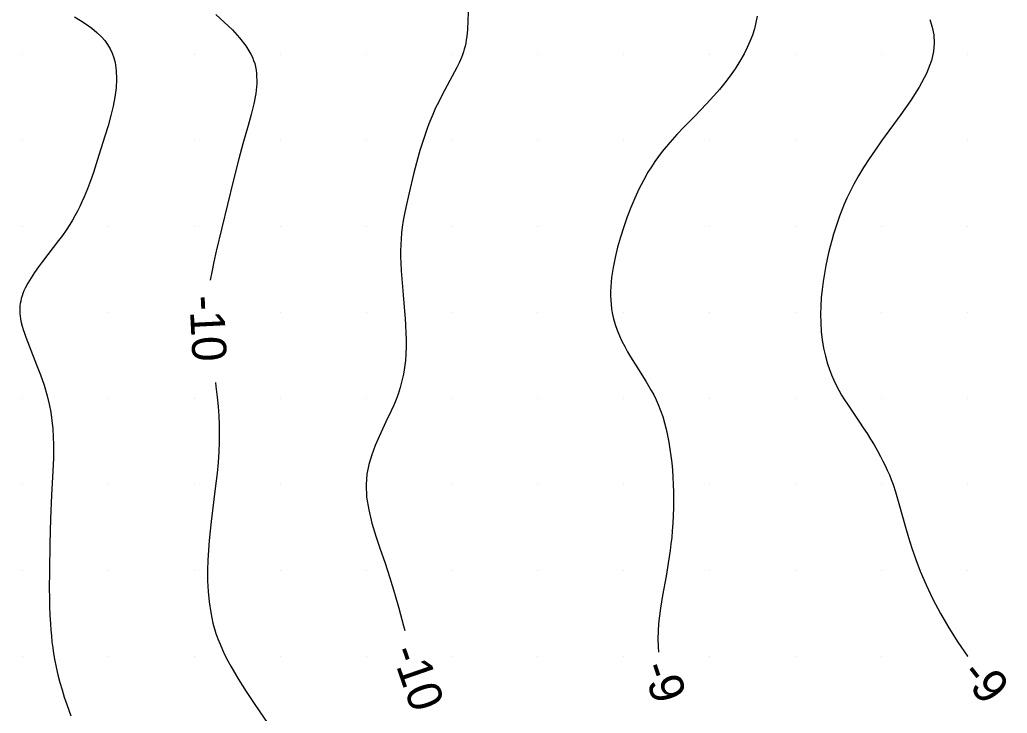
# Model space of a CAD drawing. Extents: x 2602990 to 2605851, y 618069 to 619180.
# Drawn here: x 2604514.8 to 2604572.3, y 618286.7 to 618327.1 of the extents above; entities that cross this region are included whole.
import ezdxf

# ---------------------------------------------------------------- set-up
doc = ezdxf.new("R2010")
doc.units = 0
for name, color, linetype in [('Default', 7, 'Continuous'), ('DTM Contours Major', 7, 'Continuous'), ('DTM Contours Minor', 7, 'Continuous'), ('DTM Contours Minor Text', 7, 'Continuous'), ('Exist DTM Scan Elevation Point', 7, 'Continuous')]:
    doc.layers.add(name, color=color, linetype=linetype)

# ---------------------------------------------------------------- blocks, each defined once
blk = doc.blocks.new('POINT_DISPLAY')
at = {"layer": 'Default'}
blk.add_line((0, 0), (0, 0), dxfattribs=at)

msp = doc.modelspace()

# ---------------------------------------------------------------- linework, layer by layer
at = {"layer": 'DTM Contours Major'}
msp.add_lwpolyline([(2604518.034, 618327.221), (2604518.384, 618327.009), (2604518.721, 618326.789), (2604519.04, 618326.558), (2604519.336, 618326.314), (2604519.604, 618326.053), (2604519.792, 618325.835), (2604519.958, 618325.604), (2604520.103, 618325.361), (2604520.225, 618325.106), (2604520.324, 618324.837), (2604520.399, 618324.555), (2604520.467, 618324.089), (2604520.481, 618323.596), (2604520.45, 618323.082), (2604520.378, 618322.554), (2604520.276, 618322.016), (2604520.148, 618321.476), (2604519.984, 618320.872), (2604519.804, 618320.27), (2604519.458, 618319.165), (2604519.297, 618318.664), (2604519.132, 618318.168), (2604518.961, 618317.679), (2604518.782, 618317.202), (2604518.593, 618316.738), (2604518.468, 618316.453), (2604518.338, 618316.175), (2604518.203, 618315.903), (2604518.062, 618315.638), (2604517.914, 618315.378), (2604517.759, 618315.124), (2604517.55, 618314.807), (2604517.332, 618314.497), (2604517.107, 618314.194), (2604516.173, 618312.986), (2604515.936, 618312.665), (2604515.712, 618312.348), (2604515.506, 618312.033), (2604515.321, 618311.723), (2604515.163, 618311.418), (2604515.095, 618311.269), (2604515.035, 618311.121), (2604514.983, 618310.973), (2604514.939, 618310.826), (2604514.903, 618310.678), (2604514.876, 618310.53), (2604514.861, 618310.414), (2604514.852, 618310.296), (2604514.848, 618310.177), (2604514.849, 618310.057), (2604514.856, 618309.936), (2604514.869, 618309.812), (2604514.898, 618309.622), (2604514.938, 618309.426), (2604514.989, 618309.224), (2604515.05, 618309.016), (2604515.12, 618308.801), (2604515.198, 618308.578), (2604515.392, 618308.068), (2604515.832, 618306.96), (2604516.055, 618306.375), (2604516.262, 618305.776), (2604516.441, 618305.169), (2604516.557, 618304.685), (2604516.648, 618304.202), (2604516.718, 618303.72), (2604516.767, 618303.242), (2604516.798, 618302.769), (2604516.812, 618302.302), (2604516.812, 618301.917), (2604516.803, 618301.537), (2604516.769, 618300.786), (2604516.69, 618299.376), (2604516.634, 618298.016), (2604516.592, 618296.519), (2604516.57, 618294.973), (2604516.568, 618293.933), (2604516.574, 618293.414), (2604516.585, 618292.9), (2604516.604, 618292.39), (2604516.631, 618291.886), (2604516.656, 618291.535), (2604516.686, 618291.187), (2604516.722, 618290.843), (2604516.764, 618290.502), (2604516.814, 618290.164), (2604516.871, 618289.829), (2604516.962, 618289.373), (2604517.067, 618288.923), (2604517.183, 618288.479), (2604517.308, 618288.043), (2604517.441, 618287.615), (2604517.579, 618287.196), (2604517.696, 618286.857), (2604517.817, 618286.526)], dxfattribs=at)
at = {"layer": 'DTM Contours Minor'}
for points in [[(2604540.947, 618327.493), (2604540.933, 618326.981), (2604540.901, 618326.492), (2604540.859, 618326.078), (2604540.832, 618325.883), (2604540.8, 618325.695), (2604540.763, 618325.514), (2604540.72, 618325.338), (2604540.673, 618325.174), (2604540.619, 618325.014), (2604540.56, 618324.857), (2604540.426, 618324.547), (2604540.289, 618324.268), (2604540.016, 618323.758), (2604539.591, 618322.981), (2604539.41, 618322.638), (2604539.23, 618322.282), (2604539.053, 618321.915), (2604538.883, 618321.537), (2604538.769, 618321.267), (2604538.66, 618320.992), (2604538.555, 618320.713), (2604538.454, 618320.43), (2604538.263, 618319.851), (2604538.137, 618319.432), (2604538.017, 618319.007), (2604537.791, 618318.145), (2604537.484, 618316.896), (2604537.309, 618316.132), (2604537.232, 618315.75), (2604537.164, 618315.368), (2604537.108, 618314.985), (2604537.07, 618314.644), (2604537.042, 618314.301), (2604537.024, 618313.956), (2604537.015, 618313.608), (2604537.015, 618313.257), (2604537.024, 618312.903), (2604537.045, 618312.441), (2604537.076, 618311.974), (2604537.156, 618311.031), (2604537.242, 618310.086), (2604537.276, 618309.666), (2604537.305, 618309.249), (2604537.326, 618308.834), (2604537.337, 618308.422), (2604537.336, 618308.013), (2604537.322, 618307.609), (2604537.291, 618307.21), (2604537.243, 618306.815), (2604537.178, 618306.424), (2604537.093, 618306.035), (2604536.99, 618305.65), (2604536.866, 618305.266), (2604536.745, 618304.944), (2604536.612, 618304.621), (2604536.468, 618304.297), (2604536.158, 618303.638), (2604535.76, 618302.793), (2604535.533, 618302.27), (2604535.33, 618301.729), (2604535.165, 618301.171), (2604535.051, 618300.595), (2604535, 618300), (2604535.034, 618299.27), (2604535.156, 618298.519), (2604535.343, 618297.757), (2604535.576, 618296.99), (2604535.832, 618296.226), (2604536.09, 618295.474), (2604536.388, 618294.563), (2604536.661, 618293.676), (2604536.91, 618292.804), (2604537.184, 618291.781), (2604537.258, 618291.503)], [(2604526.261, 618327.347), (2604526.754, 618326.907), (2604527.22, 618326.461), (2604527.643, 618326.006), (2604528.009, 618325.538), (2604528.301, 618325.055), (2604528.387, 618324.872), (2604528.46, 618324.687), (2604528.522, 618324.498), (2604528.572, 618324.306), (2604528.61, 618324.111), (2604528.635, 618323.913), (2604528.649, 618323.349), (2604528.59, 618322.761), (2604528.476, 618322.155), (2604528.322, 618321.534), (2604528.145, 618320.904), (2604527.84, 618319.834), (2604527.607, 618318.961), (2604527.276, 618317.651), (2604526.286, 618313.581), (2604526.146, 618312.963), (2604526.02, 618312.353), (2604525.939, 618311.889)], [(2604557.758, 618327.252), (2604557.692, 618326.884), (2604557.6, 618326.517), (2604557.484, 618326.151), (2604557.345, 618325.788), (2604557.185, 618325.428), (2604557.006, 618325.073), (2604556.756, 618324.632), (2604556.482, 618324.202), (2604556.189, 618323.784), (2604555.882, 618323.379), (2604555.564, 618322.989), (2604555.24, 618322.614), (2604554.801, 618322.135), (2604554.146, 618321.457), (2604553.505, 618320.802), (2604553.089, 618320.363), (2604552.682, 618319.91), (2604552.459, 618319.647), (2604552.239, 618319.375), (2604552.024, 618319.094), (2604551.814, 618318.801), (2604551.609, 618318.495), (2604551.41, 618318.176), (2604551.14, 618317.701), (2604550.884, 618317.199), (2604550.642, 618316.674), (2604550.413, 618316.131), (2604550.199, 618315.571), (2604550, 618315), (2604549.811, 618314.405), (2604549.642, 618313.808), (2604549.497, 618313.212), (2604549.38, 618312.625), (2604549.295, 618312.051), (2604549.245, 618311.497), (2604549.235, 618311.233), (2604549.235, 618310.974), (2604549.245, 618310.721), (2604549.264, 618310.473), (2604549.293, 618310.23), (2604549.332, 618309.992), (2604549.409, 618309.644), (2604549.505, 618309.305), (2604549.62, 618308.975), (2604549.751, 618308.652), (2604549.897, 618308.337), (2604550.054, 618308.027), (2604550.22, 618307.727), (2604550.393, 618307.43), (2604550.755, 618306.847), (2604551.284, 618306.007), (2604551.443, 618305.745), (2604551.595, 618305.479), (2604551.741, 618305.21), (2604551.879, 618304.935), (2604552.006, 618304.654), (2604552.143, 618304.312), (2604552.265, 618303.959), (2604552.373, 618303.596), (2604552.468, 618303.225), (2604552.552, 618302.846), (2604552.625, 618302.459), (2604552.69, 618302.062), (2604552.745, 618301.659), (2604552.791, 618301.251), (2604552.828, 618300.837), (2604552.857, 618300.42), (2604552.877, 618300), (2604552.89, 618299.551), (2604552.894, 618299.1), (2604552.889, 618298.649), (2604552.875, 618298.199), (2604552.853, 618297.751), (2604552.822, 618297.305), (2604552.788, 618296.922), (2604552.747, 618296.542), (2604552.701, 618296.164), (2604552.65, 618295.788), (2604552.593, 618295.414), (2604552.463, 618294.667), (2604552.254, 618293.547), (2604552.189, 618293.173), (2604552.13, 618292.798), (2604552.072, 618292.353), (2604552.027, 618291.908), (2604551.999, 618291.462), (2604551.989, 618291.016), (2604552.001, 618290.573), (2604552.027, 618290.237)], [(2604567.818, 618327.07), (2604567.954, 618326.628), (2604568.036, 618326.168), (2604568.059, 618325.691), (2604568.017, 618325.197), (2604567.904, 618324.687), (2604567.612, 618323.922), (2604567.196, 618323.135), (2604566.69, 618322.338), (2604566.132, 618321.542), (2604565, 618320), (2604564.624, 618319.466), (2604564.276, 618318.95), (2604563.955, 618318.448), (2604563.662, 618317.958), (2604563.394, 618317.479), (2604563.152, 618317.008), (2604562.984, 618316.657), (2604562.83, 618316.307), (2604562.687, 618315.959), (2604562.554, 618315.612), (2604562.431, 618315.264), (2604562.316, 618314.915), (2604562.207, 618314.563), (2604562.106, 618314.209), (2604562.011, 618313.851), (2604561.922, 618313.489), (2604561.839, 618313.122), (2604561.762, 618312.75), (2604561.677, 618312.288), (2604561.602, 618311.819), (2604561.54, 618311.345), (2604561.493, 618310.866), (2604561.463, 618310.386), (2604561.452, 618309.906), (2604561.463, 618309.406), (2604561.496, 618308.91), (2604561.553, 618308.421), (2604561.633, 618307.942), (2604561.737, 618307.475), (2604561.863, 618307.024), (2604561.973, 618306.699), (2604562.094, 618306.383), (2604562.226, 618306.077), (2604562.369, 618305.779), (2604562.521, 618305.49), (2604562.681, 618305.208), (2604562.846, 618304.937), (2604563.017, 618304.671), (2604563.368, 618304.151), (2604563.722, 618303.635), (2604563.942, 618303.304), (2604564.157, 618302.971), (2604564.366, 618302.636), (2604564.568, 618302.3), (2604564.762, 618301.962), (2604564.947, 618301.625), (2604565.084, 618301.362), (2604565.215, 618301.098), (2604565.339, 618300.831), (2604565.457, 618300.56), (2604565.569, 618300.283), (2604565.673, 618299.999), (2604565.814, 618299.571), (2604566.013, 618298.887), (2604566.389, 618297.524), (2604566.568, 618296.918), (2604566.768, 618296.287), (2604566.995, 618295.633), (2604567.254, 618294.96), (2604567.601, 618294.151), (2604567.996, 618293.327), (2604568.435, 618292.493), (2604568.917, 618291.657), (2604569.44, 618290.824), (2604570, 618290), (2604570.015, 618289.979)], [(2604526.236, 618305.93), (2604526.269, 618305.697), (2604526.344, 618305.077), (2604526.394, 618304.534), (2604526.429, 618303.996), (2604526.449, 618303.465), (2604526.455, 618302.942), (2604526.449, 618302.429), (2604526.43, 618301.927), (2604526.389, 618301.285), (2604526.332, 618300.657), (2604526.23, 618299.764), (2604525.987, 618297.843), (2604525.925, 618297.297), (2604525.869, 618296.738), (2604525.824, 618296.168), (2604525.791, 618295.59), (2604525.775, 618295.006), (2604525.779, 618294.394), (2604525.808, 618293.779), (2604525.866, 618293.163), (2604525.959, 618292.549), (2604526.091, 618291.938), (2604526.266, 618291.333), (2604526.378, 618291.014), (2604526.503, 618290.697), (2604526.641, 618290.38), (2604526.791, 618290.063), (2604526.953, 618289.744), (2604527.127, 618289.424), (2604527.559, 618288.69), (2604528.031, 618287.948), (2604528.528, 618287.201), (2604529.529, 618285.722)]]:
    msp.add_lwpolyline(points, dxfattribs=at)

# ---------------------------------------------------------------- block references
at = {"layer": 'Exist DTM Scan Elevation Point', "xscale": 1.3123333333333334, "yscale": 1.3123333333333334}
for p in [(2604515, 618325), (2604520, 618325), (2604525, 618325), (2604530, 618325), (2604535, 618325), (2604540, 618325), (2604545, 618325), (2604550, 618325), (2604555, 618325), (2604560, 618325), (2604565, 618325), (2604570, 618325), (2604515, 618320), (2604520, 618320), (2604525, 618320), (2604530, 618320), (2604535, 618320), (2604540, 618320), (2604545, 618320), (2604550, 618320), (2604555, 618320), (2604560, 618320), (2604565, 618320), (2604570, 618320), (2604515, 618315), (2604520, 618315), (2604525, 618315), (2604530, 618315), (2604535, 618315), (2604540, 618315), (2604545, 618315), (2604550, 618315), (2604555, 618315), (2604560, 618315), (2604565, 618315), (2604570, 618315), (2604515, 618310), (2604520, 618310), (2604525, 618310), (2604530, 618310), (2604535, 618310), (2604540, 618310), (2604545, 618310), (2604550, 618310), (2604555, 618310), (2604560, 618310), (2604565, 618310), (2604570, 618310), (2604515, 618305), (2604520, 618305), (2604525, 618305), (2604530, 618305), (2604535, 618305), (2604540, 618305), (2604545, 618305), (2604550, 618305), (2604555, 618305), (2604560, 618305), (2604565, 618305), (2604570, 618305), (2604515, 618300), (2604520, 618300), (2604525, 618300), (2604530, 618300), (2604535, 618300), (2604540, 618300), (2604545, 618300), (2604550, 618300), (2604555, 618300), (2604560, 618300), (2604565, 618300), (2604570, 618300), (2604515, 618295), (2604520, 618295), (2604525, 618295), (2604530, 618295), (2604535, 618295), (2604540, 618295), (2604545, 618295), (2604550, 618295), (2604555, 618295), (2604560, 618295), (2604565, 618295), (2604570, 618295), (2604515, 618290), (2604520, 618290), (2604525, 618290), (2604530, 618290), (2604535, 618290), (2604540, 618290), (2604545, 618290), (2604550, 618290), (2604555, 618290), (2604560, 618290), (2604565, 618290), (2604570, 618290)]:
    msp.add_blockref('POINT_DISPLAY', p, dxfattribs=at)

# ---------------------------------------------------------------- texts
at = {"layer": 'DTM Contours Minor Text'}
for s, rotation, p in [('-10', 272.85004, (2604524.717, 618310.967)), ('-10', 289.06624, (2604536.446, 618290.295)), ('-9', 288.32498, (2604551.046, 618289.372)), ('-9', 308.00844, (2604569.527, 618288.929))]:
    msp.add_text(s, height=2, rotation=rotation, dxfattribs=at).set_placement(p)

doc.saveas('drawing.dxf')
